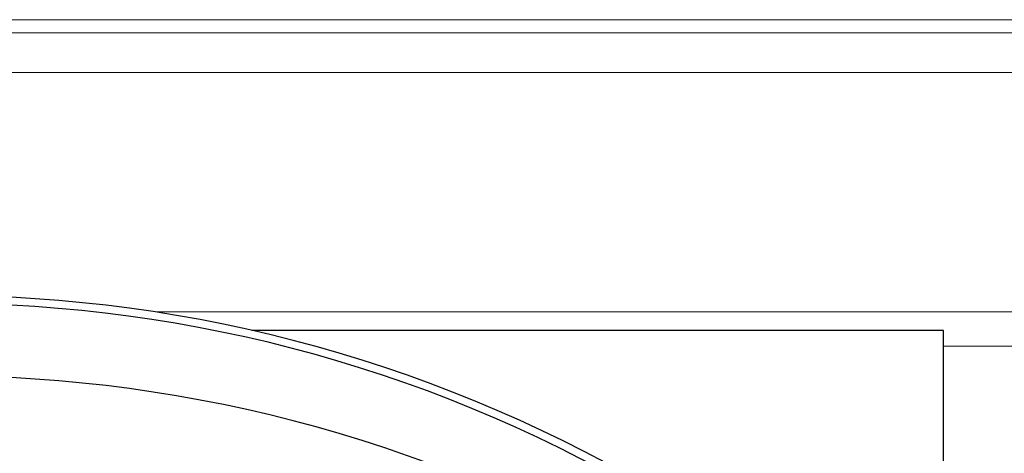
# Model space of a CAD drawing. Header units: millimetres. Extents: x 22865 to 60762, y -18816 to 15611.
# Tile 332 of 517: x 35835 to 35959, y 8877 to 8932. Entities that reach past the tile are written whole.
import ezdxf

# ---------------------------------------------------------------- set-up
doc = ezdxf.new("R2010")
doc.units = ezdxf.units.MM
doc.layers.add('18', color=1, linetype='Continuous')
doc.layers.add('CIENKA', color=1, linetype='Continuous', lineweight=13)

msp = doc.modelspace()

# ---------------------------------------------------------------- linework, layer by layer
at = {"layer": '18', "color": 9}
for p, q in [((35951.19, 8892.45), (35864.16, 8892.45)), ((35951.19, 8802.85), (35951.19, 8892.45))]:
    msp.add_line(p, q, dxfattribs=at)
at = {"layer": '18'}
msp.add_arc((35824.97, 8720.07), 176.77, 58.6965, 121.3035, dxfattribs=at)
at = {"layer": '18', "color": 9}
for centre, radius in [((35824.97, 8720.07), 175.77), ((35824.97, 8709.95), 176.77)]:
    msp.add_arc(centre, radius, 58.6965, 121.3035, dxfattribs=at)
at = {"layer": 'CIENKA', "color": 251}
for p, q in [((38450.79, 8931.57), (34877.97, 8931.57)), ((36082.97, 8929.9), (34927.97, 8929.9)), ((36082.97, 8924.9), (34927.97, 8924.9)), ((36969.42, 8894.77), (35852.02, 8894.77)), ((36851.23, 8890.45), (35951.19, 8890.45))]:
    msp.add_line(p, q, dxfattribs=at)

doc.saveas('drawing.dxf')
